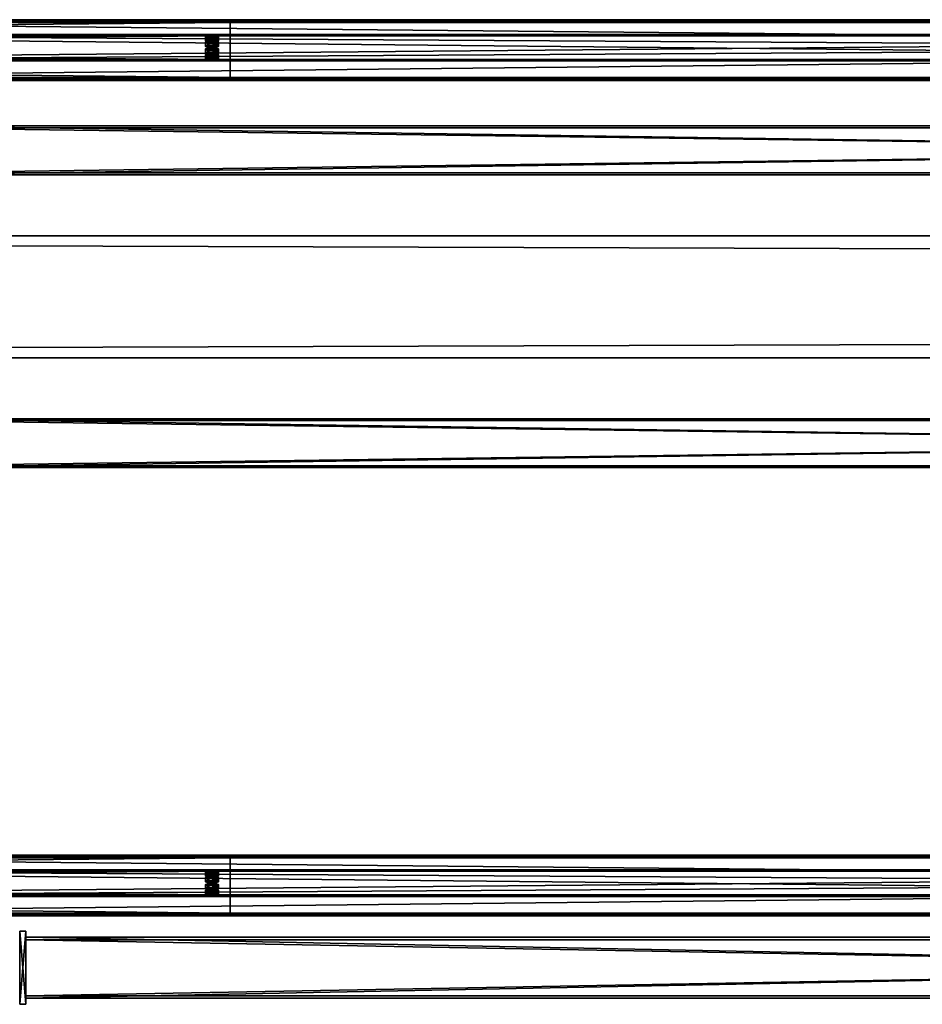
# Model space of a CAD drawing. Header units: millimetres. Extents: x -333 to 67333, y -930 to 39730.
# Tile 638 of 1056: x 5755 to 7234, y 19340 to 20954. Entities that reach past the tile are written whole.
import ezdxf

# ---------------------------------------------------------------- set-up
doc = ezdxf.new("R2010")
doc.units = ezdxf.units.MM
for name, color, linetype in [('13', 7, 'Continuous'), ('3', 7, 'Continuous'), ('5', 7, 'Continuous'), ('95', 7, 'Continuous'), ('99', 7, 'Continuous')]:
    doc.layers.add(name, color=color, linetype=linetype)

msp = doc.modelspace()

# ---------------------------------------------------------------- meshes
at = {"layer": '13', "color": 30}
mesh = msp.add_polyface(dxfattribs=at)
corners = [(-330, 20857.6, 7246), (-330, 20930, 7230.6), (6100, 20930, 7230.6), (6100, 20857.6, 7246), (-330, 20888.8, 7036.9), (6100, 20888.8, 7036.9), (-330, 20949.4, 7024), (6100, 20949.4, 7024), (-330, 20952.1, 7036.7), (6100, 20952.1, 7036.7), (-330, 20954.1, 7036.3), (6100, 20954.1, 7036.3), (-330, 20951, 7021.7), (6100, 20951, 7021.7), (-330, 20886.4, 7035.4), (6100, 20886.4, 7035.4), (-330, 20927.6, 7229.1), (6100, 20927.6, 7229.1), (-330, 20859.1, 7243.6), (6100, 20859.1, 7243.6), (-330, 20856.4, 7230.9), (6100, 20856.4, 7230.9), (-330, 20854.5, 7231.3), (6100, 20854.5, 7231.3)]
mesh.append_faces([[corners[k] for k in face] for face in [(0, 2, 3, 3), (1, 5, 2, 2), (4, 7, 5, 5), (6, 9, 7, 7), (8, 11, 9, 9), (10, 13, 11, 11), (12, 15, 13, 13), (14, 17, 15, 15), (16, 19, 17, 17), (18, 21, 19, 19), (20, 23, 21, 21), (22, 3, 23, 23), (20, 0, 22, 22), (8, 12, 10, 10), (11, 7, 9, 9), (3, 21, 23, 23)]], dxfattribs={"vtx0": -1, "color": 30})
mesh.append_faces([[corners[k] for k in face] for face in [(1, 16, 4, 4), (16, 0, 18, 18), (18, 0, 20, 20), (12, 6, 14, 14), (14, 4, 16, 16), (2, 19, 3, 3), (19, 2, 17, 17), (17, 2, 15, 15), (15, 5, 13, 13), (13, 7, 11, 11), (21, 3, 19, 19)]], dxfattribs={"vtx0": -1, "vtx1": -1, "color": 30})
mesh.append_faces([[corners[k] for k in face] for face in [(16, 1, 0, 0), (12, 8, 6, 6), (14, 6, 4, 4), (15, 2, 5, 5), (13, 5, 7, 7)]], dxfattribs={"vtx0": -1, "vtx2": -1, "vtx3": -1, "color": 30})
mesh.append_faces([[corners[k] for k in face] for face in [(0, 1, 2, 2), (1, 4, 5, 5), (4, 6, 7, 7), (6, 8, 9, 9), (8, 10, 11, 11), (10, 12, 13, 13), (12, 14, 15, 15), (14, 16, 17, 17), (16, 18, 19, 19), (18, 20, 21, 21), (20, 22, 23, 23), (22, 0, 3, 3)]], dxfattribs={"vtx2": -1, "vtx3": -1, "color": 30})
mesh = msp.add_polyface(dxfattribs=at)
corners = [(4900, 20857.6, 7246), (4900, 20930, 7230.6), (11700, 20930, 7230.6), (11700, 20857.6, 7246), (4900, 20888.8, 7036.9), (11700, 20888.8, 7036.9), (4900, 20949.4, 7024), (11700, 20949.4, 7024), (4900, 20952.1, 7036.7), (11700, 20952.1, 7036.7), (4900, 20954.1, 7036.3), (11700, 20954.1, 7036.3), (4900, 20951, 7021.7), (11700, 20951, 7021.7), (4900, 20886.4, 7035.4), (11700, 20886.4, 7035.4), (4900, 20927.6, 7229.1), (11700, 20927.6, 7229.1), (4900, 20859.1, 7243.6), (11700, 20859.1, 7243.6), (4900, 20856.4, 7230.9), (11700, 20856.4, 7230.9), (4900, 20854.5, 7231.3), (11700, 20854.5, 7231.3)]
mesh.append_faces([[corners[k] for k in face] for face in [(0, 2, 3, 3), (1, 5, 2, 2), (4, 7, 5, 5), (6, 9, 7, 7), (8, 11, 9, 9), (10, 13, 11, 11), (12, 15, 13, 13), (14, 17, 15, 15), (16, 19, 17, 17), (18, 21, 19, 19), (20, 23, 21, 21), (22, 3, 23, 23), (20, 0, 22, 22), (8, 12, 10, 10), (11, 7, 9, 9), (3, 21, 23, 23)]], dxfattribs={"vtx0": -1, "color": 30})
mesh.append_faces([[corners[k] for k in face] for face in [(1, 16, 4, 4), (16, 0, 18, 18), (18, 0, 20, 20), (12, 6, 14, 14), (14, 4, 16, 16), (2, 19, 3, 3), (19, 2, 17, 17), (17, 2, 15, 15), (15, 5, 13, 13), (13, 7, 11, 11), (21, 3, 19, 19)]], dxfattribs={"vtx0": -1, "vtx1": -1, "color": 30})
mesh.append_faces([[corners[k] for k in face] for face in [(16, 1, 0, 0), (12, 8, 6, 6), (14, 6, 4, 4), (15, 2, 5, 5), (13, 5, 7, 7)]], dxfattribs={"vtx0": -1, "vtx2": -1, "vtx3": -1, "color": 30})
mesh.append_faces([[corners[k] for k in face] for face in [(0, 1, 2, 2), (1, 4, 5, 5), (4, 6, 7, 7), (6, 8, 9, 9), (8, 10, 11, 11), (10, 12, 13, 13), (12, 14, 15, 15), (14, 16, 17, 17), (16, 18, 19, 19), (18, 20, 21, 21), (20, 22, 23, 23), (22, 0, 3, 3)]], dxfattribs={"vtx2": -1, "vtx3": -1, "color": 30})
mesh = msp.add_polyface(dxfattribs=at)
corners = [(-330, 19488.2, 7537), (-330, 19560.6, 7521.7), (6100, 19560.6, 7521.7), (6100, 19488.2, 7537), (-330, 19519.4, 7328), (6100, 19519.4, 7328), (-330, 19580, 7315.1), (6100, 19580, 7315.1), (-330, 19582.7, 7327.8), (6100, 19582.7, 7327.8), (-330, 19584.7, 7327.4), (6100, 19584.7, 7327.4), (-330, 19581.6, 7312.7), (6100, 19581.6, 7312.7), (-330, 19517, 7326.5), (6100, 19517, 7326.5), (-330, 19558.2, 7520.1), (6100, 19558.2, 7520.1), (-330, 19489.7, 7534.7), (6100, 19489.7, 7534.7), (-330, 19487, 7522), (6100, 19487, 7522), (-330, 19485.1, 7522.4), (6100, 19485.1, 7522.4)]
mesh.append_faces([[corners[k] for k in face] for face in [(0, 2, 3, 3), (1, 5, 2, 2), (4, 7, 5, 5), (6, 9, 7, 7), (8, 11, 9, 9), (10, 13, 11, 11), (12, 15, 13, 13), (14, 17, 15, 15), (16, 19, 17, 17), (18, 21, 19, 19), (20, 23, 21, 21), (22, 3, 23, 23), (8, 12, 10, 10), (18, 22, 20, 20), (11, 7, 9, 9)]], dxfattribs={"vtx0": -1, "color": 30})
mesh.append_faces([[corners[k] for k in face] for face in [(12, 6, 14, 14), (14, 1, 16, 16), (0, 16, 1, 1), (16, 0, 18, 18), (22, 18, 0, 0), (3, 19, 23, 23), (19, 2, 17, 17), (15, 5, 13, 13), (5, 17, 2, 2), (13, 7, 11, 11)]], dxfattribs={"vtx0": -1, "vtx1": -1, "color": 30})
mesh.append_faces([[corners[k] for k in face] for face in [(12, 8, 6, 6), (14, 6, 4, 4), (14, 4, 1, 1), (19, 3, 2, 2), (5, 15, 17, 17), (13, 5, 7, 7)]], dxfattribs={"vtx0": -1, "vtx2": -1, "vtx3": -1, "color": 30})
mesh.append_faces([[corners[k] for k in face] for face in [(21, 23, 19, 19)]], dxfattribs={"vtx1": -1, "color": 30})
mesh.append_faces([[corners[k] for k in face] for face in [(0, 1, 2, 2), (1, 4, 5, 5), (4, 6, 7, 7), (6, 8, 9, 9), (8, 10, 11, 11), (10, 12, 13, 13), (12, 14, 15, 15), (14, 16, 17, 17), (16, 18, 19, 19), (18, 20, 21, 21), (20, 22, 23, 23), (22, 0, 3, 3)]], dxfattribs={"vtx2": -1, "vtx3": -1, "color": 30})
mesh = msp.add_polyface(dxfattribs=at)
corners = [(4900, 19488.2, 7537), (4900, 19560.6, 7521.7), (11700, 19560.6, 7521.7), (11700, 19488.2, 7537), (4900, 19519.4, 7328), (11700, 19519.4, 7328), (4900, 19580, 7315.1), (11700, 19580, 7315.1), (4900, 19582.7, 7327.8), (11700, 19582.7, 7327.8), (4900, 19584.7, 7327.4), (11700, 19584.7, 7327.4), (4900, 19581.6, 7312.7), (11700, 19581.6, 7312.7), (4900, 19517, 7326.5), (11700, 19517, 7326.5), (4900, 19558.2, 7520.1), (11700, 19558.2, 7520.1), (4900, 19489.7, 7534.7), (11700, 19489.7, 7534.7), (4900, 19487, 7522), (11700, 19487, 7522), (4900, 19485.1, 7522.4), (11700, 19485.1, 7522.4)]
mesh.append_faces([[corners[k] for k in face] for face in [(0, 2, 3, 3), (1, 5, 2, 2), (4, 7, 5, 5), (6, 9, 7, 7), (8, 11, 9, 9), (10, 13, 11, 11), (12, 15, 13, 13), (14, 17, 15, 15), (16, 19, 17, 17), (18, 21, 19, 19), (20, 23, 21, 21), (22, 3, 23, 23), (8, 12, 10, 10), (18, 22, 20, 20), (11, 7, 9, 9)]], dxfattribs={"vtx0": -1, "color": 30})
mesh.append_faces([[corners[k] for k in face] for face in [(12, 6, 14, 14), (14, 1, 16, 16), (0, 16, 1, 1), (16, 0, 18, 18), (22, 18, 0, 0), (3, 19, 23, 23), (19, 2, 17, 17), (15, 5, 13, 13), (5, 17, 2, 2), (13, 7, 11, 11)]], dxfattribs={"vtx0": -1, "vtx1": -1, "color": 30})
mesh.append_faces([[corners[k] for k in face] for face in [(12, 8, 6, 6), (14, 6, 4, 4), (14, 4, 1, 1), (19, 3, 2, 2), (5, 15, 17, 17), (13, 5, 7, 7)]], dxfattribs={"vtx0": -1, "vtx2": -1, "vtx3": -1, "color": 30})
mesh.append_faces([[corners[k] for k in face] for face in [(21, 23, 19, 19)]], dxfattribs={"vtx1": -1, "color": 30})
mesh.append_faces([[corners[k] for k in face] for face in [(0, 1, 2, 2), (1, 4, 5, 5), (4, 6, 7, 7), (6, 8, 9, 9), (8, 10, 11, 11), (10, 12, 13, 13), (12, 14, 15, 15), (14, 16, 17, 17), (16, 18, 19, 19), (18, 20, 21, 21), (20, 22, 23, 23), (22, 0, 3, 3)]], dxfattribs={"vtx2": -1, "vtx3": -1, "color": 30})
at = {"layer": '3', "color": 91}
mesh = msp.add_polyface(dxfattribs=at)
corners = [(5560, 20703, 2983), (5560, 20777, 2983), (11040, 20777, 2983), (11040, 20703, 2983), (5560, 20777, 3057), (11040, 20777, 3057), (5560, 20703, 3057), (11040, 20703, 3057), (5560, 20700, 2980), (5560, 20700, 3060), (11040, 20700, 3060), (11040, 20700, 2980), (5560, 20780, 3060), (11040, 20780, 3060), (5560, 20780, 2980), (11040, 20780, 2980)]
mesh.append_faces([[corners[k] for k in face] for face in [(0, 2, 3, 3), (1, 5, 2, 2), (4, 7, 5, 5), (6, 3, 7, 7), (8, 10, 11, 11), (9, 13, 10, 10), (12, 15, 13, 13), (14, 11, 15, 15)]], dxfattribs={"vtx0": -1, "color": 91})
mesh.append_faces([[corners[k] for k in face] for face in [(9, 6, 12, 12), (6, 8, 0, 0), (0, 8, 1, 1), (12, 4, 14, 14), (4, 12, 6, 6), (14, 1, 8, 8), (11, 3, 15, 15), (3, 10, 7, 7), (7, 10, 5, 5), (15, 2, 13, 13), (2, 15, 3, 3), (13, 5, 10, 10)]], dxfattribs={"vtx0": -1, "vtx1": -1, "color": 91})
mesh.append_faces([[corners[k] for k in face] for face in [(6, 9, 8, 8), (14, 4, 1, 1), (3, 11, 10, 10), (13, 2, 5, 5)]], dxfattribs={"vtx0": -1, "vtx2": -1, "vtx3": -1, "color": 91})
mesh.append_faces([[corners[k] for k in face] for face in [(0, 1, 2, 2), (1, 4, 5, 5), (4, 6, 7, 7), (6, 0, 3, 3), (8, 9, 10, 10), (9, 12, 13, 13), (12, 14, 15, 15), (14, 8, 11, 11)]], dxfattribs={"vtx2": -1, "vtx3": -1, "color": 91})
mesh = msp.add_polyface(dxfattribs=at)
corners = [(5560, 20223, 2983), (5560, 20297, 2983), (11040, 20297, 2983), (11040, 20223, 2983), (5560, 20297, 3057), (11040, 20297, 3057), (5560, 20223, 3057), (11040, 20223, 3057), (5560, 20220, 2980), (5560, 20220, 3060), (11040, 20220, 3060), (11040, 20220, 2980), (5560, 20300, 3060), (11040, 20300, 3060), (5560, 20300, 2980), (11040, 20300, 2980)]
mesh.append_faces([[corners[k] for k in face] for face in [(0, 2, 3, 3), (1, 5, 2, 2), (4, 7, 5, 5), (6, 3, 7, 7), (8, 10, 11, 11), (9, 13, 10, 10), (12, 15, 13, 13), (14, 11, 15, 15)]], dxfattribs={"vtx0": -1, "color": 91})
mesh.append_faces([[corners[k] for k in face] for face in [(9, 6, 12, 12), (6, 8, 0, 0), (0, 8, 1, 1), (12, 4, 14, 14), (4, 12, 6, 6), (14, 1, 8, 8), (11, 3, 15, 15), (3, 10, 7, 7), (7, 10, 5, 5), (15, 2, 13, 13), (2, 15, 3, 3), (13, 5, 10, 10)]], dxfattribs={"vtx0": -1, "vtx1": -1, "color": 91})
mesh.append_faces([[corners[k] for k in face] for face in [(6, 9, 8, 8), (14, 4, 1, 1), (3, 11, 10, 10), (13, 2, 5, 5)]], dxfattribs={"vtx0": -1, "vtx2": -1, "vtx3": -1, "color": 91})
mesh.append_faces([[corners[k] for k in face] for face in [(0, 1, 2, 2), (1, 4, 5, 5), (4, 6, 7, 7), (6, 0, 3, 3), (8, 9, 10, 10), (9, 12, 13, 13), (12, 14, 15, 15), (14, 8, 11, 11)]], dxfattribs={"vtx2": -1, "vtx3": -1, "color": 91})
at = {"layer": '5', "color": 131}
mesh = msp.add_polyface(dxfattribs=at)
corners = [(10835, 19446, 7223.6), (10835, 19354, 7223.6), (5765, 19354, 7223.6), (5765, 19446, 7223.6), (10835, 19354, 7315.6), (5765, 19354, 7315.6), (10835, 19446, 7315.6), (5765, 19446, 7315.6), (10835, 19450, 7219.6), (10835, 19450, 7319.6), (5765, 19450, 7319.6), (5765, 19450, 7219.6), (10835, 19350, 7319.6), (5765, 19350, 7319.6), (10835, 19350, 7219.6), (5765, 19350, 7219.6)]
mesh.append_faces([[corners[k] for k in face] for face in [(0, 2, 3, 3), (1, 5, 2, 2), (4, 7, 5, 5), (6, 3, 7, 7), (8, 10, 11, 11), (9, 13, 10, 10), (12, 15, 13, 13), (14, 11, 15, 15)]], dxfattribs={"vtx0": -1, "color": 131})
mesh.append_faces([[corners[k] for k in face] for face in [(9, 6, 12, 12), (6, 8, 0, 0), (0, 8, 1, 1), (12, 4, 14, 14), (4, 12, 6, 6), (14, 1, 8, 8), (11, 3, 15, 15), (3, 10, 7, 7), (7, 10, 5, 5), (15, 2, 13, 13), (2, 15, 3, 3), (13, 5, 10, 10)]], dxfattribs={"vtx0": -1, "vtx1": -1, "color": 131})
mesh.append_faces([[corners[k] for k in face] for face in [(6, 9, 8, 8), (14, 4, 1, 1), (3, 11, 10, 10), (13, 2, 5, 5)]], dxfattribs={"vtx0": -1, "vtx2": -1, "vtx3": -1, "color": 131})
mesh.append_faces([[corners[k] for k in face] for face in [(0, 1, 2, 2), (1, 4, 5, 5), (4, 6, 7, 7), (6, 0, 3, 3), (8, 9, 10, 10), (9, 12, 13, 13), (12, 14, 15, 15), (14, 8, 11, 11)]], dxfattribs={"vtx2": -1, "vtx3": -1, "color": 131})
at = {"layer": '95', "color": 20}
mesh = msp.add_polyface(dxfattribs=at)
corners = [(6076, 20919.6, 7181.7), (6075.2, 20918.9, 7178.8), (6075.2, 20917, 7179.2), (6076, 20917.6, 7182.1), (6073, 20918.5, 7176.6), (6073, 20916.5, 7177), (6070, 20918.3, 7175.8), (6070, 20916.4, 7176.2), (6067, 20918.5, 7176.6), (6067, 20916.5, 7177), (6064.8, 20918.9, 7178.8), (6064.8, 20917, 7179.2), (6064, 20919.6, 7181.7), (6064, 20917.6, 7182.1), (6064.8, 20920.2, 7184.6), (6064.8, 20918.2, 7185), (6067, 20920.7, 7186.8), (6067, 20918.7, 7187.2), (6070, 20920.8, 7187.6), (6070, 20918.9, 7188), (6073, 20920.7, 7186.8), (6073, 20918.7, 7187.2), (6075.2, 20920.2, 7184.6), (6075.2, 20918.2, 7185), (6080.4, 20917.6, 7182.1), (6075.2, 20915.7, 7173.3), (6075.2, 20908.4, 7174.9), (6080.4, 20910.3, 7183.7), (6064.8, 20915.7, 7173.3), (6064.8, 20908.4, 7174.9), (6059.6, 20917.6, 7182.1), (6059.6, 20910.3, 7183.7), (6064.8, 20919.5, 7190.9), (6064.8, 20912.1, 7192.5), (6075.2, 20919.5, 7190.9), (6075.2, 20912.1, 7192.5), (6080.4, 20926.9, 7180.1), (6075.2, 20925, 7171.3), (6075.2, 20917.7, 7172.9), (6080.4, 20919.6, 7181.7), (6064.8, 20925, 7171.3), (6064.8, 20917.7, 7172.9), (6059.6, 20926.9, 7180.1), (6059.6, 20919.6, 7181.7), (6064.8, 20928.8, 7188.9), (6064.8, 20921.4, 7190.5), (6075.2, 20928.8, 7188.9), (6075.2, 20921.4, 7190.5), (6076, 20898.8, 7083.9), (6075.2, 20898.2, 7080.9), (6075.2, 20896.2, 7081.4), (6076, 20896.8, 7084.3), (6073, 20897.7, 7078.8), (6073, 20895.7, 7079.2), (6070, 20897.5, 7078), (6070, 20895.6, 7078.4), (6067, 20897.7, 7078.8), (6067, 20895.7, 7079.2), (6064.8, 20898.2, 7080.9), (6064.8, 20896.2, 7081.4), (6064, 20898.8, 7083.9), (6064, 20896.8, 7084.3), (6064.8, 20899.4, 7086.8), (6064.8, 20897.4, 7087.2), (6067, 20899.9, 7089), (6067, 20897.9, 7089.4), (6070, 20900, 7089.7), (6070, 20898.1, 7090.2), (6073, 20899.9, 7089), (6073, 20897.9, 7089.4), (6075.2, 20899.4, 7086.8), (6075.2, 20897.4, 7087.2), (6080.4, 20896.8, 7084.3), (6075.2, 20895, 7075.5), (6075.2, 20887.6, 7077), (6080.4, 20889.5, 7085.8), (6064.8, 20895, 7075.5), (6064.8, 20887.6, 7077), (6059.6, 20896.8, 7084.3), (6059.6, 20889.5, 7085.8), (6064.8, 20898.7, 7093.1), (6064.8, 20891.4, 7094.7), (6075.2, 20898.7, 7093.1), (6075.2, 20891.4, 7094.7), (6080.4, 20906.1, 7082.3), (6075.2, 20904.2, 7073.5), (6075.2, 20896.9, 7075.1), (6080.4, 20898.8, 7083.9), (6064.8, 20904.2, 7073.5), (6064.8, 20896.9, 7075.1), (6059.6, 20906.1, 7082.3), (6059.6, 20898.8, 7083.9), (6064.8, 20908, 7091.1), (6064.8, 20900.7, 7092.7), (6075.2, 20908, 7091.1), (6075.2, 20900.7, 7092.7)]
mesh.append_faces([[corners[k] for k in face] for face in [(0, 2, 3, 3), (1, 5, 2, 2), (4, 7, 5, 5), (6, 9, 7, 7), (8, 11, 9, 9), (10, 13, 11, 11), (12, 15, 13, 13), (14, 17, 15, 15), (16, 19, 17, 17), (18, 21, 19, 19), (20, 23, 21, 21), (22, 3, 23, 23), (4, 8, 6, 6), (16, 20, 18, 18), (23, 19, 21, 21), (11, 7, 9, 9), (24, 26, 27, 27), (25, 29, 26, 26), (28, 31, 29, 29), (30, 33, 31, 31), (32, 35, 33, 33), (34, 27, 35, 35), (25, 30, 28, 28), (32, 24, 34, 34), (27, 33, 35, 35), (31, 26, 29, 29), (36, 38, 39, 39), (37, 41, 38, 38), (40, 43, 41, 41), (42, 45, 43, 43), (44, 47, 45, 45), (46, 39, 47, 47), (37, 42, 40, 40), (44, 36, 46, 46), (39, 45, 47, 47), (43, 38, 41, 41), (48, 50, 51, 51), (49, 53, 50, 50), (52, 55, 53, 53), (54, 57, 55, 55), (56, 59, 57, 57), (58, 61, 59, 59), (60, 63, 61, 61), (62, 65, 63, 63), (64, 67, 65, 65), (66, 69, 67, 67), (68, 71, 69, 69), (70, 51, 71, 71), (52, 56, 54, 54), (64, 68, 66, 66), (71, 67, 69, 69), (59, 55, 57, 57), (72, 74, 75, 75), (73, 77, 74, 74), (76, 79, 77, 77), (78, 81, 79, 79), (80, 83, 81, 81), (82, 75, 83, 83), (73, 78, 76, 76), (80, 72, 82, 82), (75, 81, 83, 83), (79, 74, 77, 77), (84, 86, 87, 87), (85, 89, 86, 86), (88, 91, 89, 89), (90, 93, 91, 91), (92, 95, 93, 93), (94, 87, 95, 95), (85, 90, 88, 88), (92, 84, 94, 94), (87, 93, 95, 95), (91, 86, 89, 89)]], dxfattribs={"vtx0": -1, "color": 20})
mesh.append_faces([[corners[k] for k in face] for face in [(8, 4, 10, 10), (10, 4, 12, 12), (12, 1, 14, 14), (14, 0, 16, 16), (19, 23, 17, 17), (17, 3, 15, 15), (15, 2, 13, 13), (13, 5, 11, 11), (30, 25, 32, 32), (33, 26, 31, 31), (42, 36, 44, 44), (45, 38, 43, 43), (56, 52, 58, 58), (58, 52, 60, 60), (60, 48, 62, 62), (62, 48, 64, 64), (67, 71, 65, 65), (65, 51, 63, 63), (63, 50, 61, 61), (61, 53, 59, 59), (78, 72, 80, 80), (81, 74, 79, 79), (90, 84, 92, 92), (93, 86, 91, 91)]], dxfattribs={"vtx0": -1, "vtx1": -1, "color": 20})
mesh.append_faces([[corners[k] for k in face] for face in [(12, 4, 1, 1), (14, 1, 0, 0), (16, 0, 22, 22), (16, 22, 20, 20), (17, 23, 3, 3), (15, 3, 2, 2), (13, 2, 5, 5), (11, 5, 7, 7), (32, 25, 24, 24), (33, 27, 26, 26), (42, 37, 36, 36), (45, 39, 38, 38), (60, 52, 49, 49), (60, 49, 48, 48), (64, 48, 70, 70), (64, 70, 68, 68), (65, 71, 51, 51), (63, 51, 50, 50), (61, 50, 53, 53), (59, 53, 55, 55), (78, 73, 72, 72), (81, 75, 74, 74), (90, 85, 84, 84), (93, 87, 86, 86)]], dxfattribs={"vtx0": -1, "vtx2": -1, "vtx3": -1, "color": 20})
mesh.append_faces([[corners[k] for k in face] for face in [(0, 1, 2, 2), (1, 4, 5, 5), (4, 6, 7, 7), (6, 8, 9, 9), (8, 10, 11, 11), (10, 12, 13, 13), (12, 14, 15, 15), (14, 16, 17, 17), (16, 18, 19, 19), (18, 20, 21, 21), (20, 22, 23, 23), (22, 0, 3, 3), (24, 25, 26, 26), (25, 28, 29, 29), (28, 30, 31, 31), (30, 32, 33, 33), (32, 34, 35, 35), (34, 24, 27, 27), (36, 37, 38, 38), (37, 40, 41, 41), (40, 42, 43, 43), (42, 44, 45, 45), (44, 46, 47, 47), (46, 36, 39, 39), (48, 49, 50, 50), (49, 52, 53, 53), (52, 54, 55, 55), (54, 56, 57, 57), (56, 58, 59, 59), (58, 60, 61, 61), (60, 62, 63, 63), (62, 64, 65, 65), (64, 66, 67, 67), (66, 68, 69, 69), (68, 70, 71, 71), (70, 48, 51, 51), (72, 73, 74, 74), (73, 76, 77, 77), (76, 78, 79, 79), (78, 80, 81, 81), (80, 82, 83, 83), (82, 72, 75, 75), (84, 85, 86, 86), (85, 88, 89, 89), (88, 90, 91, 91), (90, 92, 93, 93), (92, 94, 95, 95), (94, 84, 87, 87)]], dxfattribs={"vtx2": -1, "vtx3": -1, "color": 20})
mesh = msp.add_polyface(dxfattribs=at)
corners = [(6076, 19550.2, 7472.8), (6075.2, 19549.5, 7469.8), (6075.2, 19547.6, 7470.2), (6076, 19548.2, 7473.2), (6073, 19549.1, 7467.7), (6073, 19547.1, 7468.1), (6070, 19548.9, 7466.9), (6070, 19547, 7467.3), (6067, 19549.1, 7467.7), (6067, 19547.1, 7468.1), (6064.8, 19549.5, 7469.8), (6064.8, 19547.6, 7470.2), (6064, 19550.2, 7472.8), (6064, 19548.2, 7473.2), (6064.8, 19550.8, 7475.7), (6064.8, 19548.8, 7476.1), (6067, 19551.2, 7477.8), (6067, 19549.3, 7478.3), (6070, 19551.4, 7478.6), (6070, 19549.5, 7479), (6073, 19551.2, 7477.8), (6073, 19549.3, 7478.3), (6075.2, 19550.8, 7475.7), (6075.2, 19548.8, 7476.1), (6080.4, 19548.2, 7473.2), (6075.2, 19546.3, 7464.4), (6075.2, 19539, 7465.9), (6080.4, 19540.9, 7474.7), (6064.8, 19546.3, 7464.4), (6064.8, 19539, 7465.9), (6059.6, 19548.2, 7473.2), (6059.6, 19540.9, 7474.7), (6064.8, 19550.1, 7482), (6064.8, 19542.7, 7483.5), (6075.2, 19550.1, 7482), (6075.2, 19542.7, 7483.5), (6080.4, 19557.5, 7471.2), (6075.2, 19555.6, 7462.4), (6075.2, 19548.3, 7464), (6080.4, 19550.2, 7472.8), (6064.8, 19555.6, 7462.4), (6064.8, 19548.3, 7464), (6059.6, 19557.5, 7471.2), (6059.6, 19550.2, 7472.8), (6064.8, 19559.4, 7480), (6064.8, 19552, 7481.6), (6075.2, 19559.4, 7480), (6075.2, 19552, 7481.6), (6076, 19529.4, 7374.9), (6075.2, 19528.7, 7372), (6075.2, 19526.8, 7372.4), (6076, 19527.4, 7375.4), (6073, 19528.3, 7369.9), (6073, 19526.3, 7370.3), (6070, 19528.1, 7369.1), (6070, 19526.2, 7369.5), (6067, 19528.3, 7369.9), (6067, 19526.3, 7370.3), (6064.8, 19528.7, 7372), (6064.8, 19526.8, 7372.4), (6064, 19529.4, 7374.9), (6064, 19527.4, 7375.4), (6064.8, 19530, 7377.9), (6064.8, 19528, 7378.3), (6067, 19530.5, 7380), (6067, 19528.5, 7380.4), (6070, 19530.6, 7380.8), (6070, 19528.7, 7381.2), (6073, 19530.5, 7380), (6073, 19528.5, 7380.4), (6075.2, 19530, 7377.9), (6075.2, 19528, 7378.3), (6080.4, 19527.4, 7375.4), (6075.2, 19525.5, 7366.6), (6075.2, 19518.2, 7368.1), (6080.4, 19520.1, 7376.9), (6064.8, 19525.5, 7366.6), (6064.8, 19518.2, 7368.1), (6059.6, 19527.4, 7375.4), (6059.6, 19520.1, 7376.9), (6064.8, 19529.3, 7384.2), (6064.8, 19521.9, 7385.7), (6075.2, 19529.3, 7384.2), (6075.2, 19521.9, 7385.7), (6080.4, 19536.7, 7373.4), (6075.2, 19534.8, 7364.6), (6075.2, 19527.5, 7366.1), (6080.4, 19529.4, 7374.9), (6064.8, 19534.8, 7364.6), (6064.8, 19527.5, 7366.1), (6059.6, 19536.7, 7373.4), (6059.6, 19529.4, 7374.9), (6064.8, 19538.6, 7382.2), (6064.8, 19531.2, 7383.7), (6075.2, 19538.6, 7382.2), (6075.2, 19531.2, 7383.7)]
mesh.append_faces([[corners[k] for k in face] for face in [(0, 2, 3, 3), (1, 5, 2, 2), (4, 7, 5, 5), (6, 9, 7, 7), (8, 11, 9, 9), (10, 13, 11, 11), (12, 15, 13, 13), (14, 17, 15, 15), (16, 19, 17, 17), (18, 21, 19, 19), (20, 23, 21, 21), (22, 3, 23, 23), (4, 8, 6, 6), (16, 20, 18, 18), (23, 19, 21, 21), (11, 7, 9, 9), (24, 26, 27, 27), (25, 29, 26, 26), (28, 31, 29, 29), (30, 33, 31, 31), (32, 35, 33, 33), (34, 27, 35, 35), (25, 30, 28, 28), (32, 24, 34, 34), (27, 33, 35, 35), (31, 26, 29, 29), (36, 38, 39, 39), (37, 41, 38, 38), (40, 43, 41, 41), (42, 45, 43, 43), (44, 47, 45, 45), (46, 39, 47, 47), (37, 42, 40, 40), (44, 36, 46, 46), (39, 45, 47, 47), (43, 38, 41, 41), (48, 50, 51, 51), (49, 53, 50, 50), (52, 55, 53, 53), (54, 57, 55, 55), (56, 59, 57, 57), (58, 61, 59, 59), (60, 63, 61, 61), (62, 65, 63, 63), (64, 67, 65, 65), (66, 69, 67, 67), (68, 71, 69, 69), (70, 51, 71, 71), (52, 56, 54, 54), (64, 68, 66, 66), (71, 67, 69, 69), (59, 55, 57, 57), (72, 74, 75, 75), (73, 77, 74, 74), (76, 79, 77, 77), (78, 81, 79, 79), (80, 83, 81, 81), (82, 75, 83, 83), (73, 78, 76, 76), (80, 72, 82, 82), (75, 81, 83, 83), (79, 74, 77, 77), (84, 86, 87, 87), (85, 89, 86, 86), (88, 91, 89, 89), (90, 93, 91, 91), (92, 95, 93, 93), (94, 87, 95, 95), (85, 90, 88, 88), (92, 84, 94, 94), (87, 93, 95, 95), (91, 86, 89, 89)]], dxfattribs={"vtx0": -1, "color": 20})
mesh.append_faces([[corners[k] for k in face] for face in [(8, 4, 10, 10), (10, 1, 12, 12), (12, 0, 14, 14), (14, 22, 16, 16), (19, 23, 17, 17), (17, 3, 15, 15), (15, 2, 13, 13), (13, 5, 11, 11), (30, 24, 32, 32), (33, 26, 31, 31), (42, 36, 44, 44), (45, 38, 43, 43), (56, 52, 58, 58), (58, 49, 60, 60), (60, 48, 62, 62), (62, 70, 64, 64), (67, 71, 65, 65), (65, 51, 63, 63), (63, 50, 61, 61), (61, 53, 59, 59), (78, 72, 80, 80), (81, 74, 79, 79), (90, 84, 92, 92), (93, 86, 91, 91)]], dxfattribs={"vtx0": -1, "vtx1": -1, "color": 20})
mesh.append_faces([[corners[k] for k in face] for face in [(10, 4, 1, 1), (12, 1, 0, 0), (14, 0, 22, 22), (16, 22, 20, 20), (17, 23, 3, 3), (15, 3, 2, 2), (13, 2, 5, 5), (11, 5, 7, 7), (30, 25, 24, 24), (33, 27, 26, 26), (42, 37, 36, 36), (45, 39, 38, 38), (58, 52, 49, 49), (60, 49, 48, 48), (62, 48, 70, 70), (64, 70, 68, 68), (65, 71, 51, 51), (63, 51, 50, 50), (61, 50, 53, 53), (59, 53, 55, 55), (78, 73, 72, 72), (81, 75, 74, 74), (90, 85, 84, 84), (93, 87, 86, 86)]], dxfattribs={"vtx0": -1, "vtx2": -1, "vtx3": -1, "color": 20})
mesh.append_faces([[corners[k] for k in face] for face in [(0, 1, 2, 2), (1, 4, 5, 5), (4, 6, 7, 7), (6, 8, 9, 9), (8, 10, 11, 11), (10, 12, 13, 13), (12, 14, 15, 15), (14, 16, 17, 17), (16, 18, 19, 19), (18, 20, 21, 21), (20, 22, 23, 23), (22, 0, 3, 3), (24, 25, 26, 26), (25, 28, 29, 29), (28, 30, 31, 31), (30, 32, 33, 33), (32, 34, 35, 35), (34, 24, 27, 27), (36, 37, 38, 38), (37, 40, 41, 41), (40, 42, 43, 43), (42, 44, 45, 45), (44, 46, 47, 47), (46, 36, 39, 39), (48, 49, 50, 50), (49, 52, 53, 53), (52, 54, 55, 55), (54, 56, 57, 57), (56, 58, 59, 59), (58, 60, 61, 61), (60, 62, 63, 63), (62, 64, 65, 65), (64, 66, 67, 67), (66, 68, 69, 69), (68, 70, 71, 71), (70, 48, 51, 51), (72, 73, 74, 74), (73, 76, 77, 77), (76, 78, 79, 79), (78, 80, 81, 81), (80, 82, 83, 83), (82, 72, 75, 75), (84, 85, 86, 86), (85, 88, 89, 89), (88, 90, 91, 91), (90, 92, 93, 93), (92, 94, 95, 95), (94, 84, 87, 87)]], dxfattribs={"vtx2": -1, "vtx3": -1, "color": 20})
at = {"layer": '99', "color": 7}
mesh = msp.add_polyface(dxfattribs=at)
corners = [(66899.9, 20600, -700), (66899.9, 20600, 2950), (100, 20600, 2950), (100, 20600, -700), (66899.9, 20400, 2950), (100, 20400, 2950), (66899.9, 20400, -700), (100, 20400, -700)]
mesh.append_faces([[corners[k] for k in face] for face in [(0, 2, 3, 3), (1, 5, 2, 2), (4, 7, 5, 5), (6, 3, 7, 7), (1, 6, 4, 4), (3, 5, 7, 7)]], dxfattribs={"vtx0": -1, "color": 7})
mesh.append_faces([[corners[k] for k in face] for face in [(0, 1, 2, 2), (1, 4, 5, 5), (4, 6, 7, 7), (6, 0, 3, 3), (1, 0, 6, 6), (3, 2, 5, 5)]], dxfattribs={"vtx2": -1, "vtx3": -1, "color": 7})
mesh = msp.add_polyface(dxfattribs=at)
corners = [(5765, 19460.1, 7329.6), (5765, 19460.1, 7209.6), (5765, 19340.1, 7209.6), (5765, 19340.1, 7329.6), (5755, 19460.1, 7209.6), (5755, 19340.1, 7209.6), (5755, 19460.1, 7329.6), (5755, 19340.1, 7329.6)]
mesh.append_faces([[corners[k] for k in face] for face in [(0, 2, 3, 3), (1, 5, 2, 2), (4, 7, 5, 5), (6, 3, 7, 7), (1, 6, 4, 4), (3, 5, 7, 7)]], dxfattribs={"vtx0": -1, "color": 7})
mesh.append_faces([[corners[k] for k in face] for face in [(0, 1, 2, 2), (1, 4, 5, 5), (4, 6, 7, 7), (6, 0, 3, 3), (1, 0, 6, 6), (3, 2, 5, 5)]], dxfattribs={"vtx2": -1, "vtx3": -1, "color": 7})

doc.saveas('drawing.dxf')
